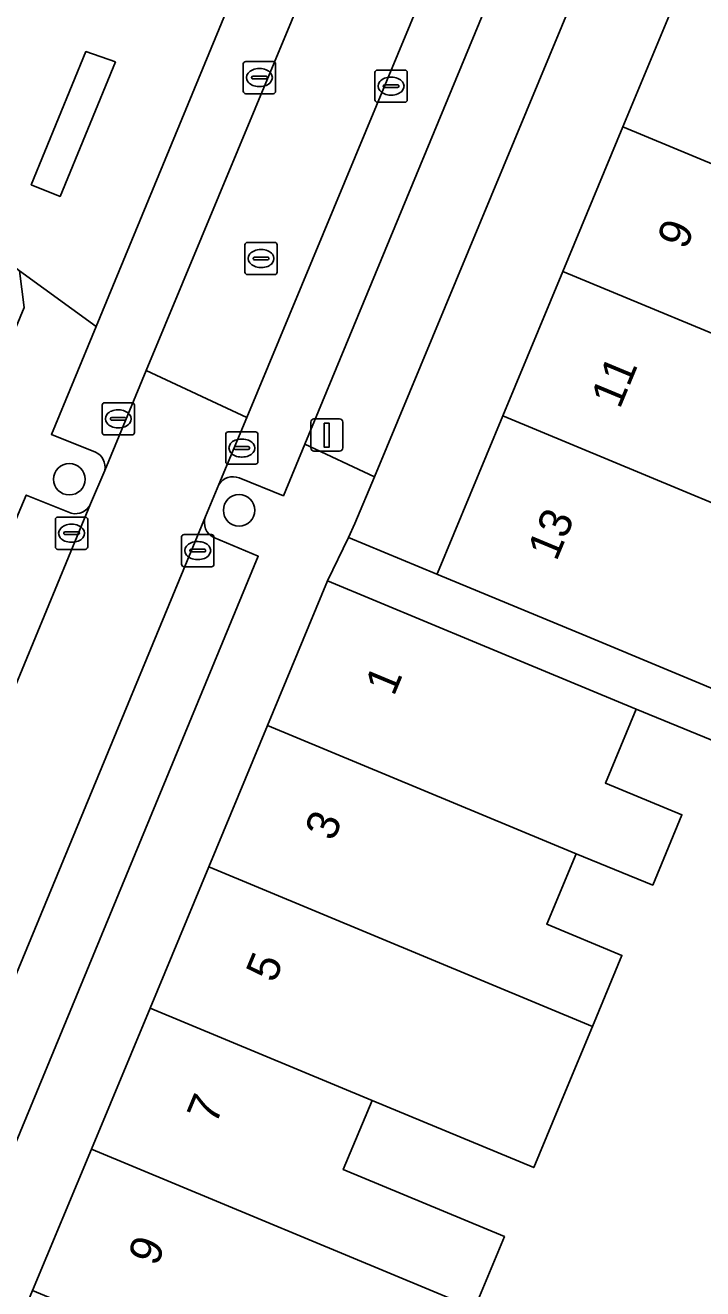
# Model space of a CAD drawing. Extents: x 159817 to 160765, y 380688 to 381638.
# Drawn here: x 160072.04 to 160093.06, y 381396.87 to 381436.09 of the extents above; entities that cross this region are included whole.
import ezdxf

# ---------------------------------------------------------------- set-up
doc = ezdxf.new("R2010")
doc.units = 0
for name, color, linetype in [('IMGEO_Boom', 7, 'Continuous'), ('IMGEO_Erf', 7, 'Continuous'), ('IMGEO_Groenvoorziening', 7, 'Continuous'), ('IMGEO_Haag', 7, 'Continuous'), ('IMGEO_Kolk', 7, 'Continuous'), ('IMGEO_Lichtmast', 7, 'Continuous'), ('IMGEO_Pand', 7, 'Continuous'), ('IMGEO_Pand_nummerreeks', 7, 'Continuous'), ('IMGEO_Parkeervlak_open', 7, 'Continuous'), ('IMGEO_Rijbaan_lokaal_open', 7, 'Continuous'), ('IMGEO_Rioolput', 7, 'Continuous'), ('IMGEO_Voetpad_open', 7, 'Continuous')]:
    doc.layers.add(name, color=color, linetype=linetype)

msp = doc.modelspace()

# ---------------------------------------------------------------- linework, layer by layer
at = {"layer": 'IMGEO_Boom'}
for centre in [(160073.404, 381422), (160078.674, 381421.034)]:
    msp.add_circle(centre, 0.489, dxfattribs=at)
at = {"layer": 'IMGEO_Erf'}
msp.add_lwpolyline([(160090.582, 381432.936), (160092.495, 381437.537), (160092.547, 381437.664), (160090.801, 381438.363), (160089.402, 381437.789), (160082.874, 381422.077), (160082.269, 381420.622), (160082.065, 381420.195), (160084.812, 381419.054), (160084.825, 381419.086), (160086.854, 381423.967), (160088.718, 381428.451)], close=True, dxfattribs=at)
msp.add_lwpolyline([(160102.178, 381410.284), (160090.993, 381414.866), (160090.039, 381412.571), (160092.415, 381411.584), (160091.509, 381409.405), (160089.129, 381410.371), (160088.221, 381408.188), (160090.554, 381407.218), (160089.639, 381405.018), (160088.804, 381403.01), (160087.817, 381400.636), (160082.8, 381402.721), (160081.906, 381400.57), (160086.906, 381398.492), (160085.979, 381396.261)], dxfattribs=at)
at = {"layer": 'IMGEO_Groenvoorziening'}
msp.add_lwpolyline([(160074.839, 381434.949), (160073.92, 381435.273), (160072.223, 381431.137), (160073.116, 381430.779)], close=True, dxfattribs=at)
at = {"layer": 'IMGEO_Haag'}
msp.add_lwpolyline([(160074.839, 381434.949), (160073.92, 381435.273), (160072.223, 381431.137), (160073.116, 381430.779)], close=True, dxfattribs=at)
at = {"layer": 'IMGEO_Kolk'}
for p, q in [((160078.803, 381434.039), (160078.803, 381434.891)), ((160078.878, 381434.965), (160079.73, 381434.965)), ((160079.804, 381434.891), (160079.804, 381434.039)), ((160079.105, 381434.508), (160079.503, 381434.508)), ((160079.291, 381434.745), (160079.316, 381434.745)), ((160082.889, 381433.774), (160082.889, 381434.626)), ((160082.964, 381434.7), (160083.816, 381434.7)), ((160083.89, 381434.626), (160083.89, 381433.774)), ((160079.062, 381434.459), (160079.062, 381434.471)), ((160079.5, 381434.422), (160079.102, 381434.422)), ((160079.314, 381434.185), (160079.289, 381434.185)), ((160079.546, 381434.471), (160079.546, 381434.459)), ((160083.148, 381434.194), (160083.148, 381434.206)), ((160083.586, 381434.157), (160083.188, 381434.157)), ((160083.191, 381434.243), (160083.589, 381434.243)), ((160083.377, 381434.48), (160083.402, 381434.48)), ((160083.632, 381434.206), (160083.632, 381434.194)), ((160079.73, 381433.965), (160078.878, 381433.965)), ((160083.4, 381433.92), (160083.375, 381433.92)), ((160083.816, 381433.7), (160082.964, 381433.7)), ((160074.423, 381423.447), (160074.423, 381424.299)), ((160074.498, 381424.373), (160075.35, 381424.373)), ((160075.424, 381424.299), (160075.424, 381423.447)), ((160074.725, 381423.916), (160075.123, 381423.916)), ((160074.911, 381424.153), (160074.936, 381424.153)), ((160074.682, 381423.867), (160074.682, 381423.879)), ((160075.12, 381423.83), (160074.722, 381423.83)), ((160074.934, 381423.593), (160074.909, 381423.593)), ((160075.166, 381423.879), (160075.166, 381423.867)), ((160075.35, 381423.373), (160074.498, 381423.373)), ((160078.258, 381422.541), (160078.258, 381423.393)), ((160078.333, 381423.467), (160079.185, 381423.467)), ((160078.746, 381423.247), (160078.771, 381423.247)), ((160079.259, 381423.393), (160079.259, 381422.541)), ((160078.517, 381422.961), (160078.517, 381422.973)), ((160078.955, 381422.924), (160078.557, 381422.924)), ((160078.56, 381423.01), (160078.958, 381423.01)), ((160079.001, 381422.973), (160079.001, 381422.961)), ((160079.185, 381422.467), (160078.333, 381422.467)), ((160078.769, 381422.687), (160078.744, 381422.687)), ((160073.049, 381420.823), (160073.901, 381420.823)), ((160072.974, 381419.897), (160072.974, 381420.749)), ((160073.462, 381420.603), (160073.487, 381420.603)), ((160073.975, 381420.749), (160073.975, 381419.897)), ((160073.233, 381420.317), (160073.233, 381420.329)), ((160073.671, 381420.28), (160073.273, 381420.28)), ((160073.276, 381420.366), (160073.674, 381420.366)), ((160073.485, 381420.043), (160073.46, 381420.043)), ((160073.717, 381420.329), (160073.717, 381420.317)), ((160076.889, 381419.358), (160076.889, 381420.21)), ((160076.964, 381420.284), (160077.816, 381420.284)), ((160077.377, 381420.064), (160077.402, 381420.064)), ((160077.89, 381420.21), (160077.89, 381419.358)), ((160073.901, 381419.823), (160073.049, 381419.823)), ((160077.148, 381419.778), (160077.148, 381419.79)), ((160077.586, 381419.741), (160077.188, 381419.741)), ((160077.191, 381419.827), (160077.589, 381419.827)), ((160077.632, 381419.79), (160077.632, 381419.778)), ((160077.816, 381419.284), (160076.964, 381419.284)), ((160077.4, 381419.504), (160077.375, 381419.504))]:
    msp.add_line(p, q, dxfattribs=at)
for points in [[(160078.803, 381434.039), (160078.803, 381434.891)], [(160078.878, 381434.965), (160079.73, 381434.965)], [(160079.804, 381434.891), (160079.804, 381434.039)], [(160082.889, 381433.774), (160082.889, 381434.626)], [(160082.964, 381434.7), (160083.816, 381434.7)], [(160083.89, 381434.626), (160083.89, 381433.774)], [(160079.73, 381433.965), (160078.878, 381433.965)], [(160083.816, 381433.7), (160082.964, 381433.7)], [(160074.423, 381423.447), (160074.423, 381424.299)], [(160074.498, 381424.373), (160075.35, 381424.373)], [(160075.424, 381424.299), (160075.424, 381423.447)], [(160075.35, 381423.373), (160074.498, 381423.373)], [(160078.258, 381422.541), (160078.258, 381423.393)], [(160078.333, 381423.467), (160079.185, 381423.467)], [(160079.259, 381423.393), (160079.259, 381422.541)], [(160079.185, 381422.467), (160078.333, 381422.467)], [(160073.049, 381420.823), (160073.901, 381420.823)], [(160072.974, 381419.897), (160072.974, 381420.749)], [(160073.975, 381420.749), (160073.975, 381419.897)], [(160076.889, 381419.358), (160076.889, 381420.21)], [(160076.964, 381420.284), (160077.816, 381420.284)], [(160077.89, 381420.21), (160077.89, 381419.358)], [(160073.901, 381419.823), (160073.049, 381419.823)], [(160077.816, 381419.284), (160076.964, 381419.284)]]:
    msp.add_lwpolyline(points, dxfattribs=at)
for centre, radius, start, end in [((160078.88, 381434.889), 0.0765, 91.552, 178.448), ((160078.88, 381434.889), 0.0765, 91.552, 178.448), ((160079.728, 381434.889), 0.0765, 1.552, 88.448), ((160079.728, 381434.889), 0.0765, 1.552, 88.448), ((160079.102, 381434.468), 0.0403, 85.8775, 175.7526), ((160079.507, 381434.47), 0.0386, 1.7309, 96.639), ((160082.966, 381434.624), 0.0765, 91.552, 178.448), ((160082.966, 381434.624), 0.0765, 91.552, 178.448), ((160083.814, 381434.624), 0.0765, 1.552, 88.448), ((160083.814, 381434.624), 0.0765, 1.552, 88.448), ((160079.099, 381434.458), 0.0366, 178.938, 274.7102), ((160079.503, 381434.465), 0.043, 264.8664, 352.4533), ((160083.188, 381434.203), 0.0403, 85.8775, 175.7526), ((160083.185, 381434.193), 0.0366, 178.938, 274.7102), ((160083.589, 381434.2), 0.043, 264.8664, 352.4533), ((160083.593, 381434.205), 0.0386, 1.7309, 96.639), ((160078.88, 381434.041), 0.0765, 181.552, 268.448), ((160078.88, 381434.041), 0.0765, 181.552, 268.448), ((160079.728, 381434.041), 0.0765, 271.552, 358.448), ((160079.728, 381434.041), 0.0765, 271.552, 358.448), ((160082.966, 381433.776), 0.0765, 181.552, 268.448), ((160082.966, 381433.776), 0.0765, 181.552, 268.448), ((160083.814, 381433.776), 0.0765, 271.552, 358.448), ((160083.814, 381433.776), 0.0765, 271.552, 358.448), ((160074.5, 381424.297), 0.0765, 91.552, 178.448), ((160074.5, 381424.297), 0.0765, 91.552, 178.448), ((160075.348, 381424.297), 0.0765, 1.552, 88.448), ((160075.348, 381424.297), 0.0765, 1.552, 88.448), ((160074.722, 381423.876), 0.0403, 85.8775, 175.7526), ((160075.127, 381423.878), 0.0386, 1.7309, 96.639), ((160074.719, 381423.866), 0.0366, 178.938, 274.7102), ((160075.123, 381423.873), 0.043, 264.8664, 352.4533), ((160074.5, 381423.449), 0.0765, 181.552, 268.448), ((160074.5, 381423.449), 0.0765, 181.552, 268.448), ((160075.348, 381423.449), 0.0765, 271.552, 358.448), ((160075.348, 381423.449), 0.0765, 271.552, 358.448), ((160078.335, 381423.391), 0.0765, 91.552, 178.448), ((160078.335, 381423.391), 0.0765, 91.552, 178.448), ((160079.183, 381423.391), 0.0765, 1.552, 88.448), ((160079.183, 381423.391), 0.0765, 1.552, 88.448), ((160078.557, 381422.97), 0.0403, 85.8775, 175.7526), ((160078.554, 381422.96), 0.0366, 178.938, 274.7102), ((160078.958, 381422.967), 0.043, 264.8664, 352.4533), ((160078.962, 381422.972), 0.0386, 1.7309, 96.639), ((160078.335, 381422.543), 0.0765, 181.552, 268.448), ((160078.335, 381422.543), 0.0765, 181.552, 268.448), ((160079.183, 381422.543), 0.0765, 271.552, 358.448), ((160079.183, 381422.543), 0.0765, 271.552, 358.448), ((160073.051, 381420.747), 0.0765, 91.552, 178.448), ((160073.051, 381420.747), 0.0765, 91.552, 178.448), ((160073.899, 381420.747), 0.0765, 1.552, 88.448), ((160073.899, 381420.747), 0.0765, 1.552, 88.448), ((160073.273, 381420.326), 0.0403, 85.8775, 175.7526), ((160073.27, 381420.316), 0.0366, 178.938, 274.7102), ((160073.674, 381420.323), 0.043, 264.8664, 352.4533), ((160073.678, 381420.328), 0.0386, 1.7309, 96.639), ((160076.966, 381420.208), 0.0765, 91.552, 178.448), ((160076.966, 381420.208), 0.0765, 91.552, 178.448), ((160077.814, 381420.208), 0.0765, 1.552, 88.448), ((160077.814, 381420.208), 0.0765, 1.552, 88.448), ((160073.051, 381419.899), 0.0765, 181.552, 268.448), ((160073.051, 381419.899), 0.0765, 181.552, 268.448), ((160073.899, 381419.899), 0.0765, 271.552, 358.448), ((160073.899, 381419.899), 0.0765, 271.552, 358.448), ((160077.188, 381419.787), 0.0403, 85.8775, 175.7526), ((160077.185, 381419.777), 0.0366, 178.938, 274.7102), ((160077.589, 381419.784), 0.043, 264.8664, 352.4533), ((160077.593, 381419.789), 0.0386, 1.7309, 96.639), ((160076.966, 381419.36), 0.0765, 181.552, 268.448), ((160076.966, 381419.36), 0.0765, 181.552, 268.448), ((160077.814, 381419.36), 0.0765, 271.552, 358.448), ((160077.814, 381419.36), 0.0765, 271.552, 358.448)]:
    msp.add_arc(centre, radius, start, end, dxfattribs=at)
for centre, major_axis, ratio, start_param, end_param in [((160079.29, 381434.465), (-0.387, 0.002), 0.722429, 4.712389, 7.853982), ((160079.315, 381434.465), (-0.39, 0.002), 0.717154, 1.570796, 4.712389), ((160083.376, 381434.2), (-0.387, 0.002), 0.722429, 4.712389, 7.853982), ((160083.401, 381434.2), (-0.39, 0.002), 0.717154, 1.570796, 4.712389), ((160074.91, 381423.873), (-0.387, 0.002), 0.722429, 4.712389, 7.853982), ((160074.935, 381423.873), (-0.39, 0.002), 0.717154, 1.570796, 4.712389), ((160078.745, 381422.967), (-0.387, 0.002), 0.722429, 4.712389, 7.853982), ((160078.77, 381422.967), (-0.39, 0.002), 0.717154, 1.570796, 4.712389), ((160073.461, 381420.323), (-0.387, 0.002), 0.722429, 4.712389, 7.853982), ((160073.486, 381420.323), (-0.39, 0.002), 0.717154, 1.570796, 4.712389), ((160077.376, 381419.784), (-0.387, 0.002), 0.722429, 4.712389, 7.853982), ((160077.401, 381419.784), (-0.39, 0.002), 0.717154, 1.570796, 4.712389)]:
    msp.add_ellipse(centre, major_axis=major_axis, ratio=ratio, start_param=start_param, end_param=end_param, dxfattribs=at)
at = {"layer": 'IMGEO_Lichtmast'}
for p, q in [((160080.897, 381422.969), (160080.897, 381423.769)), ((160080.897, 381423.769), (160080.897, 381422.969)), ((160080.997, 381423.869), (160081.787, 381423.869)), ((160081.787, 381423.869), (160080.997, 381423.869)), ((160081.887, 381423.769), (160081.887, 381422.969)), ((160081.887, 381422.969), (160081.887, 381423.769)), ((160081.787, 381422.869), (160080.997, 381422.869)), ((160080.997, 381422.869), (160081.787, 381422.869))]:
    msp.add_line(p, q, dxfattribs=at)
msp.add_lwpolyline([(160081.317, 381423.744), (160081.467, 381423.744), (160081.467, 381422.994), (160081.317, 381422.994), (160081.317, 381423.744)], dxfattribs=at)
for centre, start, end in [((160080.997, 381423.769), 90, 180), ((160080.997, 381423.769), 90, 180), ((160081.787, 381423.769), 0, 90), ((160081.787, 381423.769), 360, 90), ((160080.997, 381422.969), 180, 270), ((160080.997, 381422.969), 180, 270), ((160081.787, 381422.969), 270, 0), ((160081.787, 381422.969), 270, 0)]:
    msp.add_arc(centre, 0.1, start, end, dxfattribs=at)
at = {"layer": 'IMGEO_Pand'}
for points in [[(160102.457, 381427.998), (160103.427, 381430.332), (160101.015, 381431.335), (160101.841, 381433.323), (160100.384, 381433.89), (160100.506, 381434.184), (160092.495, 381437.537), (160090.582, 381432.936)], [(160088.718, 381428.451), (160095.551, 381425.61), (160097.839, 381424.659), (160098.933, 381427.291), (160101.687, 381426.146), (160102.457, 381427.998), (160090.582, 381432.936)], [(160097.839, 381424.659), (160095.551, 381425.61), (160088.718, 381428.451), (160086.854, 381423.967), (160099.098, 381418.877), (160100.324, 381418.367), (160101.17, 381420.402), (160096.821, 381422.21)], [(160099.098, 381418.877), (160086.854, 381423.967), (160084.825, 381419.086), (160084.812, 381419.054), (160089.429, 381417.135), (160094.422, 381415.059), (160095.484, 381417.613), (160098.118, 381416.517), (160098.2, 381416.715), (160098.81, 381418.184), (160099.058, 381418.781)], [(160089.129, 381410.371), (160091.509, 381409.405), (160092.415, 381411.584), (160090.039, 381412.571), (160090.993, 381414.866), (160086.038, 381416.926), (160081.421, 381418.845), (160079.553, 381414.351)], [(160089.639, 381405.018), (160090.554, 381407.218), (160088.221, 381408.188), (160089.129, 381410.371), (160079.553, 381414.351), (160077.731, 381409.968)], [(160077.731, 381409.968), (160075.909, 381405.585), (160082.8, 381402.721), (160087.817, 381400.636), (160088.804, 381403.01), (160089.639, 381405.018)], [(160074.088, 381401.203), (160085.979, 381396.261), (160086.906, 381398.492), (160081.906, 381400.57), (160082.8, 381402.721), (160075.909, 381405.585)], [(160074.088, 381401.203), (160072.266, 381396.819), (160079.074, 381393.99), (160081.851, 381392.836), (160082.858, 381395.257), (160085.163, 381394.299), (160085.979, 381396.261)]]:
    msp.add_lwpolyline(points, close=True, dxfattribs=at)
at = {"layer": 'IMGEO_Parkeervlak_open'}
for points in [[(160074.503, 381422.274), (160075.79, 381425.372), (160085.394, 381448.483)], [(160088.665, 381447.402), (160078.915, 381423.919), (160078.049, 381421.832)], [(160082.337, 381446.353), (160074.233, 381426.736), (160072.851, 381423.39), (160074.214, 381422.84)], [(160078.674, 381422.04), (160080.047, 381421.486), (160080.709, 381423.085), (160089.161, 381443.512)], [(160073.464, 381420.943), (160072.068, 381421.506), (160069.974, 381416.563), (160068.278, 381412.352), (160058.692, 381389.166)], [(160059.378, 381385.649), (160074.066, 381421.231)], [(160077.626, 381420.841), (160063.195, 381385.942), (160063.623, 381386.312), (160065.555, 381387.271)], [(160066.108, 381387.786), (160079.265, 381419.61), (160077.891, 381420.186)]]:
    msp.add_lwpolyline(points, dxfattribs=at)
for centre, radius, start, end in [((160074.006, 381422.377), 0.507, 348.278, 65.8197), ((160078.482, 381421.573), 0.505, 67.6877, 149.1272), ((160073.586, 381421.461), 0.532, 256.7282, 334.4052), ((160078.127, 381420.663), 0.532, 160.3846, 243.6699)]:
    msp.add_arc(centre, radius, start, end, dxfattribs=at)
at = {"layer": 'IMGEO_Rijbaan_lokaal_open'}
for points in [[(160088.665, 381447.402), (160088.914, 381448.004), (160085.787, 381449.412), (160085.394, 381448.483), (160075.79, 381425.372), (160078.915, 381423.919)], [(160077.626, 381420.841), (160078.049, 381421.832), (160078.915, 381423.919), (160075.79, 381425.372), (160074.503, 381422.274), (160074.066, 381421.231), (160059.378, 381385.649), (160058.74, 381384.186), (160046.049, 381353.712), (160045.961, 381353.423), (160049.167, 381352.154), (160049.223, 381352.25), (160061.916, 381382.928), (160063.095, 381385.76), (160063.195, 381385.942)]]:
    msp.add_lwpolyline(points, close=True, dxfattribs=at)
at = {"layer": 'IMGEO_Rioolput'}
for p, q in [((160078.854, 381428.423), (160078.854, 381429.275)), ((160078.929, 381429.349), (160079.781, 381429.349)), ((160079.342, 381429.129), (160079.367, 381429.129)), ((160079.855, 381429.275), (160079.855, 381428.423)), ((160079.113, 381428.843), (160079.113, 381428.855)), ((160079.551, 381428.806), (160079.153, 381428.806)), ((160079.156, 381428.892), (160079.554, 381428.892)), ((160079.597, 381428.855), (160079.597, 381428.843)), ((160079.781, 381428.349), (160078.929, 381428.349)), ((160079.365, 381428.569), (160079.34, 381428.569))]:
    msp.add_line(p, q, dxfattribs=at)
for points in [[(160078.854, 381428.423), (160078.854, 381429.275)], [(160078.929, 381429.349), (160079.781, 381429.349)], [(160079.855, 381429.275), (160079.855, 381428.423)], [(160079.781, 381428.349), (160078.929, 381428.349)]]:
    msp.add_lwpolyline(points, dxfattribs=at)
for centre, radius, start, end in [((160078.931, 381429.273), 0.0765, 91.552, 178.448), ((160078.931, 381429.273), 0.0765, 91.552, 178.448), ((160079.779, 381429.273), 0.0765, 1.552, 88.448), ((160079.779, 381429.273), 0.0765, 1.552, 88.448), ((160079.153, 381428.852), 0.0403, 85.8775, 175.7526), ((160079.15, 381428.842), 0.0366, 178.938, 274.7102), ((160079.554, 381428.849), 0.043, 264.8664, 352.4533), ((160079.558, 381428.854), 0.0386, 1.7309, 96.639), ((160078.931, 381428.425), 0.0765, 181.552, 268.448), ((160078.931, 381428.425), 0.0765, 181.552, 268.448), ((160079.779, 381428.425), 0.0765, 271.552, 358.448), ((160079.779, 381428.425), 0.0765, 271.552, 358.448)]:
    msp.add_arc(centre, radius, start, end, dxfattribs=at)
for centre, major_axis, ratio, start_param, end_param in [((160079.341, 381428.849), (-0.387, 0.002), 0.722429, 4.712389, 7.853982), ((160079.366, 381428.849), (-0.39, 0.002), 0.717154, 1.570796, 4.712389)]:
    msp.add_ellipse(centre, major_axis=major_axis, ratio=ratio, start_param=start_param, end_param=end_param, dxfattribs=at)
at = {"layer": 'IMGEO_Voetpad_open'}
for points in [[(160089.161, 381443.512), (160080.709, 381423.085), (160082.874, 381422.077), (160089.402, 381437.789), (160090.801, 381438.363), (160092.547, 381437.664), (160095.175, 381443.985), (160095.902, 381444.928), (160101.232, 381448.729), (160101.347, 381448.811), (160100.227, 381450.41), (160100.425, 381451.754), (160120.451, 381466.335)], [(160050.44, 381446.355), (160050.226, 381446.2), (160052.148, 381442.81), (160053.686, 381442.564), (160058.955, 381438.477), (160062.63, 381435.626), (160066.439, 381432.672), (160071.859, 381428.467), (160074.233, 381426.736), (160082.337, 381446.353)], [(160074.214, 381422.84), (160072.851, 381423.39), (160074.233, 381426.736), (160071.859, 381428.467), (160072.008, 381427.329), (160067.455, 381416.366), (160065.483, 381411.617), (160064.863, 381410.165), (160063.016, 381405.707), (160061.191, 381401.301), (160059.381, 381396.93), (160057.559, 381392.532), (160055.733, 381388.123), (160053.924, 381383.758), (160052.111, 381379.379), (160050.279, 381374.957), (160048.446, 381370.533)], [(160079.553, 381414.351), (160081.421, 381418.845), (160082.065, 381420.195), (160082.269, 381420.622), (160082.874, 381422.077), (160080.709, 381423.085), (160080.047, 381421.486), (160078.674, 381422.04)], [(160074.066, 381421.231), (160074.503, 381422.274)], [(160078.049, 381421.832), (160077.626, 381420.841)], [(160058.692, 381389.166), (160068.278, 381412.352), (160069.974, 381416.563), (160072.068, 381421.506)], [(160072.068, 381421.506), (160073.464, 381420.943)], [(160077.891, 381420.186), (160079.265, 381419.61), (160066.108, 381387.786)], [(160094.422, 381415.059), (160089.429, 381417.135), (160084.812, 381419.054), (160082.065, 381420.195), (160081.421, 381418.845), (160086.038, 381416.926), (160090.993, 381414.866), (160102.178, 381410.284)], [(160063.157, 381374.906), (160064.978, 381379.288), (160066.8, 381383.671), (160068.622, 381388.054), (160070.444, 381392.437), (160072.266, 381396.819), (160074.088, 381401.203), (160075.909, 381405.585), (160077.731, 381409.968), (160079.553, 381414.351)]]:
    msp.add_lwpolyline(points, dxfattribs=at)
msp.add_lwpolyline([(160074.839, 381434.949), (160073.116, 381430.779), (160072.223, 381431.137), (160073.92, 381435.273)], close=True, dxfattribs=at)
for centre, radius, start, end in [((160074.006, 381422.377), 0.507, 348.278, 65.8197), ((160078.482, 381421.573), 0.505, 67.6877, 149.1272), ((160073.586, 381421.461), 0.532, 256.7282, 334.4052), ((160078.127, 381420.663), 0.532, 160.3846, 243.6699)]:
    msp.add_arc(centre, radius, start, end, dxfattribs=at)

# ---------------------------------------------------------------- texts
at = {"layer": 'IMGEO_Pand_nummerreeks'}
for s, rotation, p in [('9', 67.4284, (160092.537, 381429.093)), ('11', 67.4257, (160090.483, 381424.153)), ('13', 67.4257, (160088.518, 381419.427)), ('1', 67.4288, (160083.474, 381415.238)), ('3', 67.4288, (160081.602, 381410.735)), ('5', 67.4314, (160079.774, 381406.336)), ('7', 67.4288, (160077.945, 381401.938)), ('9', 67.4288, (160076.117, 381397.54))]:
    msp.add_text(s, height=1, rotation=rotation, dxfattribs=at).set_placement(p)

doc.saveas('drawing.dxf')
